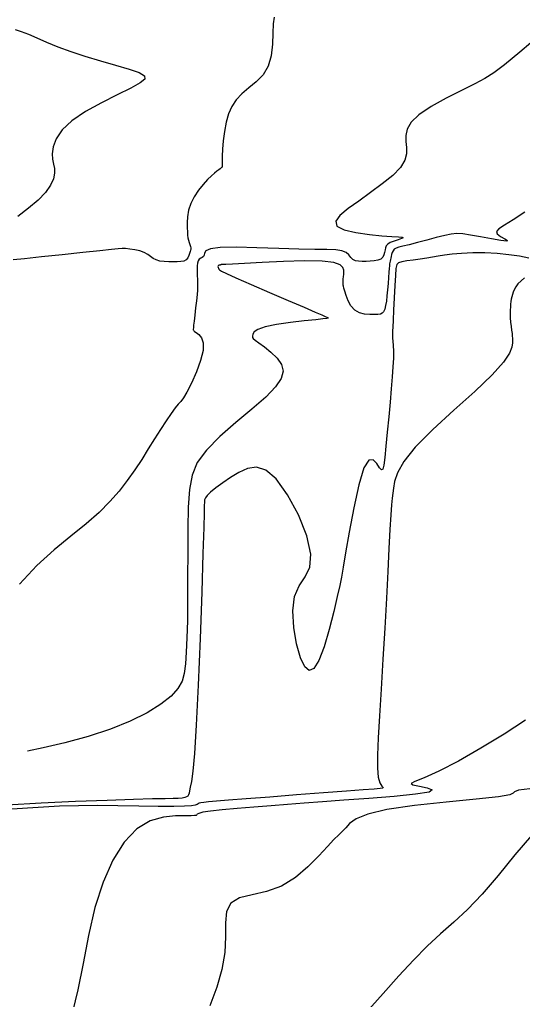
# Model space of a CAD drawing. Extents: x 2566142 to 2571431, y 418755 to 421584.
# Drawn here: x 2567526.2 to 2567647.9, y 419231.9 to 419469.3 of the extents above; entities that cross this region are included whole.
import ezdxf

# ---------------------------------------------------------------- set-up
doc = ezdxf.new("R2010")
doc.units = 0
doc.layers.add('Contour_ADS_Major', color=7, linetype='Continuous')
doc.layers.add('Contour_ADS_Minor', color=7, linetype='Continuous')

msp = doc.modelspace()

# ---------------------------------------------------------------- linework, layer by layer
at = {"layer": 'Contour_ADS_Major'}
for points in [[(2567648.41, 419422.69), (2567645.6, 419420.8), (2567643.51, 419419.47), (2567642.18, 419418.58), (2567641.6, 419417.95), (2567641.77, 419417.4), (2567642.58, 419416.8), (2567643.58, 419416.22), (2567644.26, 419415.79), (2567644.06, 419415.61), (2567642.64, 419415.78), (2567640.35, 419416.18), (2567637.73, 419416.68), (2567635.29, 419417.12), (2567633.44, 419417.39), (2567632, 419417.46), (2567630.64, 419417.33), (2567629.06, 419417.01), (2567627.02, 419416.5), (2567624.72, 419415.89), (2567622.43, 419415.28), (2567620.43, 419414.76), (2567618.95, 419414.4), (2567617.94, 419414.15), (2567617.27, 419413.94), (2567616.84, 419413.68), (2567616.54, 419413.32), (2567616.34, 419412.88), (2567616.2, 419412.41), (2567616.1, 419411.95), (2567616.01, 419411.54), (2567615.93, 419411.17), (2567615.85, 419410.82), (2567615.78, 419410.48), (2567615.72, 419410.11), (2567615.66, 419409.65), (2567615.59, 419409), (2567615.52, 419408.08), (2567615.43, 419406.85), (2567615.33, 419405.4), (2567615.21, 419403.87), (2567615.08, 419402.4), (2567614.93, 419401.11), (2567614.75, 419400.03), (2567614.54, 419399.17), (2567614.27, 419398.54), (2567613.93, 419398.15), (2567613.48, 419397.95), (2567612.85, 419397.87), (2567612, 419397.84), (2567610.9, 419397.85)], [(2567610.9, 419397.85), (2567609.66, 419397.96), (2567608.4, 419398.28), (2567607.27, 419398.92), (2567606.36, 419399.95), (2567605.67, 419401.2), (2567605.18, 419402.46), (2567604.85, 419403.53), (2567604.65, 419404.26), (2567604.54, 419404.7), (2567604.5, 419404.96), (2567604.49, 419405.14), (2567604.49, 419405.33), (2567604.49, 419405.54), (2567604.49, 419405.78), (2567604.49, 419406.03), (2567604.5, 419406.3), (2567604.51, 419406.59), (2567604.54, 419406.87), (2567604.57, 419407.16), (2567604.62, 419407.44), (2567604.65, 419407.75), (2567604.66, 419408.14), (2567604.61, 419408.64), (2567604.42, 419409.25), (2567603.77, 419409.9), (2567602.23, 419410.46), (2567599.43, 419410.81), (2567595.15, 419410.88), (2567590.03, 419410.73), (2567584.89, 419410.48), (2567580.57, 419410.23), (2567577.7, 419410.07), (2567576.07, 419409.99), (2567575.32, 419409.96), (2567575.04, 419409.96), (2567574.92, 419409.94), (2567574.84, 419409.91), (2567574.78, 419409.88), (2567574.7, 419409.85), (2567574.57, 419409.83), (2567574.41, 419409.8), (2567574.27, 419409.73), (2567574.19, 419409.63), (2567574.18, 419409.47), (2567574.24, 419409.27), (2567574.32, 419409.06), (2567574.4, 419408.87), (2567574.52, 419408.69), (2567574.99, 419408.38), (2567576.2, 419407.79), (2567578.53, 419406.73), (2567582.19, 419405.13), (2567586.64, 419403.2), (2567591.16, 419401.26), (2567595.03, 419399.6), (2567597.69, 419398.45), (2567599.28, 419397.75), (2567600.11, 419397.38), (2567600.5, 419397.2), (2567600.71, 419397.1), (2567600.82, 419397.05), (2567600.86, 419397.03), (2567600.87, 419397.02), (2567600.87, 419397.02), (2567600.87, 419397.02), (2567600.87, 419397.01), (2567600.87, 419397.01), (2567600.87, 419397), (2567600.87, 419396.99), (2567600.87, 419396.98), (2567600.87, 419396.97), (2567600.82, 419396.95), (2567600.49, 419396.91), (2567599.58, 419396.8), (2567597.82, 419396.61), (2567595.05, 419396.32), (2567591.71, 419395.92), (2567588.37, 419395.43), (2567585.6, 419394.87), (2567583.84, 419394.26), (2567582.93, 419393.65), (2567582.59, 419393.09), (2567582.54, 419392.63), (2567582.55, 419392.31), (2567582.72, 419392.02), (2567583.16, 419391.62), (2567584.03, 419390.98), (2567585.4, 419390.01), (2567587, 419388.74), (2567588.5, 419387.29), (2567589.59, 419385.72), (2567589.97, 419384.11), (2567589.51, 419382.35), (2567588.12, 419380.32), (2567585.73, 419377.87), (2567582.36, 419374.93), (2567578.46, 419371.66), (2567574.61, 419368.29), (2567571.37, 419365.02), (2567569.17, 419361.98)], [(2567569.17, 419361.98), (2567567.89, 419358.91), (2567567.25, 419355.44), (2567566.99, 419351.22), (2567566.88, 419346.02), (2567566.84, 419340.19), (2567566.83, 419334.22), (2567566.81, 419328.58), (2567566.76, 419323.68), (2567566.65, 419319.53), (2567566.5, 419316.06), (2567566.3, 419313.23), (2567566.02, 419310.92), (2567565.48, 419308.99), (2567564.48, 419307.22), (2567562.82, 419305.42), (2567560.34, 419303.46), (2567557.04, 419301.39), (2567552.96, 419299.32), (2567548.14, 419297.36), (2567542.72, 419295.61), (2567537.11, 419294.1), (2567531.84, 419292.86), (2567528.11, 419292.04)], [(2567650.09, 419271.64), (2567646.01, 419266.93), (2567641.97, 419261.98), (2567638.12, 419257.42), (2567634.57, 419253.7), (2567631.24, 419250.61), (2567628.02, 419247.78), (2567624.8, 419244.82), (2567621.46, 419241.44), (2567617.93, 419237.6), (2567614.15, 419233.36), (2567610.06, 419228.76)]]:
    msp.add_lwpolyline(points, dxfattribs=at)
at = {"layer": 'Contour_ADS_Minor'}
for points in [[(2567587.79, 419469.92), (2567587.51, 419468.27), (2567587.46, 419466.02), (2567587.38, 419463.34), (2567587.08, 419460.56), (2567586.36, 419458), (2567585.08, 419455.92), (2567583.42, 419454.23), (2567581.63, 419452.76), (2567579.94, 419451.36), (2567578.57, 419449.87), (2567577.51, 419448.25), (2567576.71, 419446.45), (2567576.13, 419444.44), (2567575.72, 419442.22), (2567575.45, 419439.97), (2567575.29, 419437.89), (2567575.22, 419436.19), (2567575.2, 419435.02), (2567575.2, 419434.31), (2567575.21, 419433.92), (2567575.18, 419433.69), (2567575.11, 419433.52), (2567574.96, 419433.36), (2567574.72, 419433.17), (2567574.38, 419432.93), (2567573.93, 419432.6), (2567573.33, 419432.14), (2567572.58, 419431.48), (2567571.67, 419430.57), (2567570.59, 419429.38), (2567569.46, 419427.96), (2567568.41, 419426.4), (2567567.58, 419424.76), (2567567.06, 419423.13), (2567566.8, 419421.56), (2567566.72, 419420.12), (2567566.74, 419418.89), (2567566.77, 419417.9), (2567566.83, 419417.12), (2567566.91, 419416.47), (2567567.03, 419415.89), (2567567.18, 419415.33), (2567567.35, 419414.82), (2567567.51, 419414.37), (2567567.61, 419414.03), (2567567.64, 419413.8), (2567567.61, 419413.63), (2567567.54, 419413.44), (2567567.44, 419413.14), (2567567.32, 419412.68), (2567567.15, 419412.12), (2567566.89, 419411.57), (2567566.49, 419411.11), (2567565.92, 419410.82), (2567565.2, 419410.68), (2567564.32, 419410.63), (2567563.33, 419410.63), (2567562.25, 419410.64), (2567561.14, 419410.69), (2567560.1, 419410.82), (2567559.19, 419411.07), (2567558.47, 419411.45), (2567557.84, 419411.92), (2567557.17, 419412.42), (2567556.34, 419412.88), (2567555.26, 419413.26), (2567554.04, 419413.54), (2567552.84, 419413.73), (2567551.8, 419413.84), (2567550.98, 419413.86), (2567550, 419413.79), (2567548.37, 419413.61), (2567545.6, 419413.3), (2567541.43, 419412.85), (2567536.45, 419412.33), (2567531.47, 419411.82), (2567527.32, 419411.39), (2567524.58, 419411.09)], [(2567525.13, 419466.9), (2567526.56, 419466.46), (2567528.28, 419465.77), (2567530.32, 419464.88), (2567532.71, 419463.86), (2567535.45, 419462.75), (2567538.54, 419461.61), (2567541.98, 419460.46), (2567545.72, 419459.35), (2567549.41, 419458.31), (2567552.67, 419457.34), (2567555.1, 419456.48), (2567556.37, 419455.7), (2567556.45, 419454.91), (2567555.34, 419453.97), (2567553.09, 419452.73), (2567549.8, 419451.11), (2567545.95, 419449.18), (2567542.08, 419447.03), (2567538.77, 419444.8), (2567536.43, 419442.57), (2567535.01, 419440.45), (2567534.28, 419438.51), (2567534.06, 419436.83), (2567534.15, 419435.47), (2567534.39, 419434.32), (2567534.6, 419433.23), (2567534.63, 419432.07), (2567534.33, 419430.71), (2567533.61, 419429.16), (2567532.41, 419427.44), (2567530.65, 419425.57), (2567528.33, 419423.6), (2567525.71, 419421.63)], [(2567652.52, 419465.93), (2567647.26, 419461.41), (2567643.56, 419458.33), (2567640.97, 419456.38), (2567638.8, 419455.03), (2567636.33, 419453.76), (2567633.08, 419452.16), (2567629.37, 419450.27), (2567625.77, 419448.26), (2567622.81, 419446.27), (2567620.92, 419444.45), (2567619.94, 419442.77), (2567619.62, 419441.22), (2567619.67, 419439.74), (2567619.82, 419438.3), (2567619.83, 419436.83), (2567619.42, 419435.26), (2567618.35, 419433.52), (2567616.46, 419431.57), (2567613.95, 419429.49), (2567611.12, 419427.39), (2567608.26, 419425.36), (2567605.67, 419423.51), (2567603.7, 419421.87), (2567602.69, 419420.46), (2567602.98, 419419.29), (2567604.75, 419418.38), (2567607.57, 419417.71), (2567610.81, 419417.23), (2567613.87, 419416.92), (2567616.25, 419416.75), (2567617.87, 419416.65), (2567618.76, 419416.57), (2567618.98, 419416.45), (2567618.57, 419416.26), (2567617.75, 419415.98), (2567616.78, 419415.65), (2567615.89, 419415.29), (2567615.28, 419414.91), (2567614.92, 419414.5)], [(2567614.92, 419414.5), (2567614.73, 419414.04), (2567614.61, 419413.52), (2567614.5, 419412.92), (2567614.33, 419412.32), (2567614.04, 419411.75), (2567613.57, 419411.3), (2567612.87, 419411.01), (2567612.01, 419410.85), (2567611.04, 419410.77), (2567610.05, 419410.74), (2567609.1, 419410.72), (2567608.22, 419410.76), (2567607.45, 419410.9), (2567606.82, 419411.2), (2567606.32, 419411.69), (2567605.83, 419412.28), (2567605.17, 419412.85), (2567604.18, 419413.3), (2567602.69, 419413.53), (2567600.56, 419413.62), (2567597.63, 419413.65), (2567593.73, 419413.71), (2567588.87, 419413.87), (2567583.6, 419414.05), (2567578.65, 419414.15), (2567574.73, 419414.07), (2567572.35, 419413.74), (2567571.23, 419413.25), (2567570.88, 419412.71), (2567570.81, 419412.24), (2567570.64, 419411.93), (2567570.34, 419411.71), (2567569.99, 419411.51), (2567569.66, 419411.24), (2567569.42, 419410.84), (2567569.25, 419410.3), (2567569.16, 419409.64), (2567569.12, 419408.89), (2567569.12, 419408.07), (2567569.15, 419407.24), (2567569.19, 419406.44), (2567569.23, 419405.73), (2567569.26, 419405.14), (2567569.26, 419404.54), (2567569.22, 419403.77), (2567569.12, 419402.68), (2567568.95, 419401.18), (2567568.76, 419399.45), (2567568.56, 419397.73), (2567568.39, 419396.27), (2567568.29, 419395.27), (2567568.23, 419394.65), (2567568.21, 419394.32), (2567568.21, 419394.15), (2567568.22, 419394.05), (2567568.3, 419393.94), (2567568.5, 419393.76), (2567568.9, 419393.48), (2567569.51, 419393), (2567570.15, 419392.21), (2567570.58, 419390.98), (2567570.57, 419389.16), (2567569.97, 419386.71), (2567568.95, 419383.94), (2567567.76, 419381.26), (2567566.65, 419379.07), (2567565.81, 419377.66), (2567565.15, 419376.79), (2567564.52, 419376.1), (2567563.79, 419375.23), (2567562.82, 419373.89), (2567561.64, 419372.13), (2567560.3, 419370.03), (2567558.85, 419367.72), (2567557.32, 419365.28), (2567555.72, 419362.76), (2567554.02, 419360.2), (2567552.2, 419357.64), (2567550.23, 419355.09), (2567548, 419352.53), (2567545.39, 419349.89), (2567542.28, 419347.12), (2567538.6, 419344.16), (2567534.53, 419340.85), (2567530.31, 419337.03), (2567526.15, 419332.54)], [(2567649.41, 419411.54), (2567647.18, 419411.96), (2567644.57, 419412.36), (2567641.72, 419412.65), (2567638.76, 419412.79), (2567635.85, 419412.79), (2567633.15, 419412.67), (2567630.82, 419412.49), (2567628.97, 419412.26), (2567627.46, 419412.01), (2567626.1, 419411.75), (2567624.69, 419411.5), (2567623.09, 419411.27), (2567621.44, 419411.05), (2567619.9, 419410.85), (2567618.67, 419410.65), (2567617.88, 419410.41), (2567617.44, 419409.94), (2567617.23, 419408.99), (2567617.11, 419407.33), (2567616.98, 419404.85), (2567616.83, 419401.9), (2567616.69, 419398.95), (2567616.57, 419396.47), (2567616.49, 419394.82), (2567616.44, 419393.9), (2567616.42, 419393.46), (2567616.4, 419393.27), (2567616.39, 419393.14), (2567616.39, 419392.96), (2567616.4, 419392.65), (2567616.44, 419392.15), (2567616.51, 419391.39), (2567616.59, 419390.33), (2567616.64, 419388.96), (2567616.63, 419387.25), (2567616.53, 419385.18), (2567616.36, 419382.73), (2567616.12, 419379.89), (2567615.83, 419376.64), (2567615.5, 419373.03), (2567615.15, 419369.36), (2567614.82, 419365.96), (2567614.54, 419363.2), (2567614.31, 419361.34), (2567614.08, 419360.37), (2567613.77, 419360.2), (2567613.3, 419360.74), (2567612.61, 419361.79), (2567611.71, 419362.66), (2567610.66, 419362.56), (2567609.49, 419360.69), (2567608.24, 419356.58), (2567607.02, 419351.03), (2567605.92, 419345.16), (2567605.05, 419340.09), (2567604.47, 419336.61), (2567604.05, 419334.25), (2567603.64, 419332.17), (2567603.06, 419329.57), (2567602.18, 419325.88), (2567601.07, 419321.58), (2567599.84, 419317.38), (2567598.58, 419314.02), (2567597.38, 419312.07), (2567596.25, 419311.59), (2567595.18, 419312.5), (2567594.16, 419314.71), (2567593.21, 419318.05), (2567592.51, 419322.02), (2567592.26, 419326.05), (2567592.68, 419329.55), (2567593.83, 419332.16), (2567595.27, 419334.3), (2567596.41, 419336.64), (2567596.68, 419339.82), (2567595.67, 419344.24), (2567593.63, 419349.32), (2567591.03, 419354.19), (2567588.28, 419358.02), (2567585.76, 419360.18), (2567583.47, 419360.87), (2567581.33, 419360.53), (2567579.26, 419359.56), (2567577.23, 419358.35), (2567575.32, 419357.06), (2567573.67, 419355.84)], [(2567648.4, 419406.74), (2567647.55, 419406.01), (2567646.79, 419405.26), (2567646.23, 419404.55), (2567645.85, 419403.88), (2567645.6, 419403.26), (2567645.43, 419402.67), (2567645.29, 419402.12), (2567645.17, 419401.58), (2567645.08, 419401.02), (2567645, 419400.4), (2567644.94, 419399.7), (2567644.9, 419398.91), (2567644.89, 419398.03), (2567644.93, 419397.07), (2567645.01, 419396.03), (2567645.12, 419394.99), (2567645.24, 419394.03), (2567645.34, 419393.23), (2567645.41, 419392.64), (2567645.45, 419392.16), (2567645.46, 419391.65), (2567645.43, 419390.97)], [(2567645.43, 419390.97), (2567645.3, 419389.97), (2567644.73, 419388.47), (2567643.28, 419386.29), (2567640.56, 419383.24), (2567636.34, 419379.23), (2567631.26, 419374.66), (2567626.18, 419369.99), (2567621.92, 419365.72), (2567619.14, 419362.22), (2567617.61, 419359.49), (2567616.93, 419357.39), (2567616.68, 419355.81), (2567616.51, 419354.59), (2567616.34, 419353.36), (2567616.17, 419351.74), (2567615.99, 419349.33), (2567615.79, 419345.81), (2567615.56, 419341.2), (2567615.28, 419335.59), (2567614.94, 419329.1), (2567614.53, 419321.88), (2567614.1, 419314.38), (2567613.66, 419307.12), (2567613.28, 419300.61), (2567612.97, 419295.27), (2567612.79, 419291.08), (2567612.78, 419287.95), (2567612.97, 419285.75), (2567613.37, 419284.37), (2567613.82, 419283.61), (2567614.12, 419283.27), (2567614.06, 419283.13), (2567613.44, 419283.02), (2567611.96, 419282.88), (2567609.34, 419282.68), (2567605.29, 419282.37), (2567599.7, 419281.94), (2567593.22, 419281.45), (2567586.71, 419280.95), (2567580.99, 419280.51), (2567576.72, 419280.18), (2567573.8, 419279.94), (2567571.91, 419279.78), (2567570.76, 419279.65), (2567570.06, 419279.54), (2567569.65, 419279.43), (2567569.38, 419279.31), (2567569.1, 419279.17), (2567568.64, 419279.01), (2567567.74, 419278.85), (2567566.11, 419278.72), (2567563.47, 419278.66), (2567559.66, 419278.68), (2567555.01, 419278.76), (2567549.97, 419278.84), (2567545.01, 419278.89), (2567540.42, 419278.86), (2567535.81, 419278.72), (2567530.63, 419278.45), (2567524.32, 419278.04)], [(2567573.67, 419355.84), (2567572.38, 419354.79), (2567571.56, 419354.01), (2567571.12, 419353.42), (2567570.94, 419352.92), (2567570.89, 419352.39), (2567570.87, 419351.6), (2567570.83, 419349.83), (2567570.73, 419346.22), (2567570.54, 419339.95), (2567570.23, 419330.57), (2567569.83, 419319.38), (2567569.38, 419308.07), (2567568.91, 419298.33), (2567568.47, 419291.48), (2567568.07, 419287.18), (2567567.73, 419284.7), (2567567.48, 419283.33), (2567567.31, 419282.45), (2567567.2, 419281.85), (2567567.08, 419281.46), (2567566.89, 419281.19), (2567566.59, 419280.98), (2567566.13, 419280.81), (2567565.47, 419280.68), (2567564.58, 419280.6), (2567563.33, 419280.57), (2567561.39, 419280.54), (2567558.33, 419280.49), (2567553.73, 419280.37), (2567547.35, 419280.14), (2567539.67, 419279.83), (2567531.36, 419279.44), (2567523.09, 419279)], [(2567648.6, 419299.56), (2567643.42, 419296.17), (2567637.83, 419292.77), (2567632.39, 419289.68), (2567627.66, 419287.22), (2567624.11, 419285.62), (2567621.84, 419284.71), (2567620.9, 419284.23), (2567621.31, 419283.93), (2567622.92, 419283.58), (2567624.84, 419283.16), (2567625.98, 419282.68), (2567625.28, 419282.17), (2567622, 419281.65), (2567616.79, 419281.12), (2567610.67, 419280.63), (2567604.63, 419280.18), (2567599.45, 419279.8), (2567595.02, 419279.47), (2567591, 419279.16), (2567587.03, 419278.85), (2567582.89, 419278.52), (2567578.83, 419278.19), (2567575.19, 419277.86), (2567572.34, 419277.54), (2567570.53, 419277.25), (2567569.56, 419277), (2567569.16, 419276.8), (2567569.02, 419276.63), (2567568.88, 419276.51), (2567568.51, 419276.44), (2567567.68, 419276.41), (2567566.18, 419276.42), (2567563.89, 419276.42), (2567561, 419276.11), (2567557.78, 419275.16), (2567554.54, 419273.22), (2567551.5, 419270.03), (2567548.75, 419265.68), (2567546.36, 419260.34), (2567544.38, 419254.18), (2567542.81, 419247.44), (2567541.51, 419240.6), (2567540.28, 419234.24), (2567538.93, 419228.91)], [(2567649.64, 419282.97), (2567646.92, 419282.58), (2567645.91, 419282.22), (2567645.64, 419281.87), (2567644.81, 419281.48), (2567642.1, 419281.01), (2567636.65, 419280.43), (2567629.4, 419279.73), (2567621.74, 419278.9), (2567615.07, 419277.92), (2567610.45, 419276.81), (2567607.63, 419275.64), (2567606.03, 419274.51), (2567605.09, 419273.51), (2567604.29, 419272.67), (2567603.4, 419271.8), (2567602.25, 419270.66), (2567600.69, 419269), (2567598.58, 419266.69), (2567595.96, 419264.03), (2567592.92, 419261.46), (2567589.53, 419259.39), (2567585.92, 419258.1), (2567582.42, 419257.29), (2567579.41, 419256.49), (2567577.27, 419255.26), (2567576.23, 419253.23), (2567575.96, 419250.45), (2567575.99, 419247.09), (2567575.84, 419243.29), (2567575.14, 419239.2), (2567573.9, 419234.88), (2567572.21, 419230.4)]]:
    msp.add_lwpolyline(points, dxfattribs=at)

doc.saveas('drawing.dxf')
